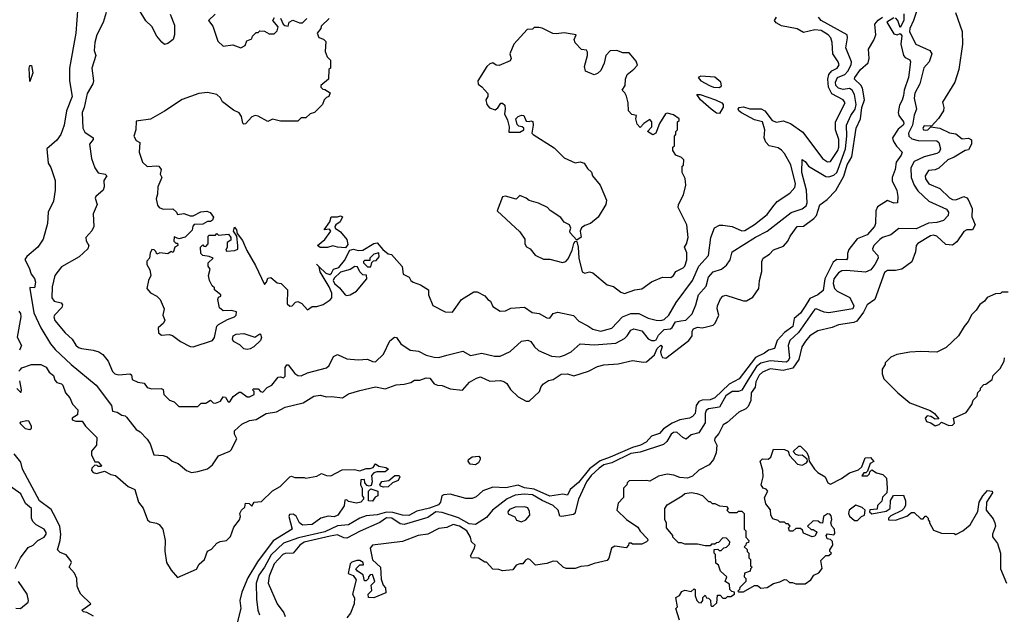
# Model space of a CAD drawing. Extents: x 2210602 to 2357277, y 510288 to 673808.
# Tile 307 of 464: x 2311041 to 2317251, y 599938 to 603690. Entities that reach past the tile are written whole.
import ezdxf

# ---------------------------------------------------------------- set-up
doc = ezdxf.new("R2010")
doc.units = 0

msp = doc.modelspace()

# ---------------------------------------------------------------- linework, layer by layer
at = {"layer": '0CON05XD'}
for points in [[(2316734.4, 603855.6), (2316678.9, 603685), (2316655.8, 603635), (2316653.3, 603613.3), (2316691.9, 603535), (2316781.5, 603495), (2316792.8, 603475), (2316776.5, 603423.5), (2316743.4, 603386.6), (2316718.7, 603285), (2316686.9, 603226.9), (2316682.3, 603195), (2316698, 603125), (2316683.1, 603086.9), (2316671.9, 603025), (2316646.8, 602975), (2316649.1, 602955), (2316668.2, 602938.2), (2316707.3, 602927.3), (2316825, 602926.5), (2316836.9, 602915), (2316847.9, 602875), (2316839.5, 602855), (2316825, 602846.1), (2316745, 602824.7), (2316683.3, 602795), (2316661.2, 602755), (2316663.2, 602695), (2316681.5, 602645), (2316705, 602609.5), (2316775.8, 602545), (2316886, 602495), (2316899.2, 602475), (2316896, 602455), (2316867.3, 602422.7), (2316825, 602410), (2316773.4, 602406.6), (2316695, 602370.4), (2316585, 602372.7), (2316535, 602332.2), (2316482, 602315), (2316465, 602302.2), (2316428.8, 602265), (2316418.8, 602245), (2316421.2, 602235), (2316452.9, 602202.9), (2316455.6, 602185.6), (2316435, 602144.4), (2316408.5, 602111.5), (2316375, 602097.5), (2316255, 602108.2), (2316226.2, 602105), (2316205, 602093.1), (2316175.9, 602055), (2316171.2, 602025), (2316178.9, 601995), (2316197.1, 601977.1), (2316276.3, 601936.3), (2316301.4, 601885), (2316295, 601866.2), (2316145, 601841.1), (2316114.7, 601844.7), (2316065, 601866.5), (2316055, 601864.4), (2315952.8, 601717.2), (2315897.9, 601665), (2315888.5, 601635), (2315895.3, 601555.3), (2315886.2, 601535), (2315875, 601530.3), (2315775, 601536.7), (2315715, 601522.9), (2315688.5, 601501.5), (2315633.7, 601415), (2315595, 601351.8), (2315575, 601344.7), (2315535, 601343.3), (2315495, 601316.7), (2315454.2, 601245.8), (2315385, 601233.8), (2315370, 601225), (2315363.3, 601205), (2315363.1, 601146.9), (2315325, 601082.9), (2315275, 601070), (2315245, 601044.3), (2315223.7, 601053.7), (2315185, 601088.1), (2315165, 601086.5), (2315150.5, 601075), (2315121.8, 601028.2), (2315100.5, 601009.5), (2314955, 600960.5), (2314895, 600953.4), (2314775, 600893.5), (2314725, 600880.7), (2314695, 600859.8), (2314645.8, 600815), (2314616.5, 600775), (2314565, 600665.8), (2314541.9, 600575), (2314532.7, 600567.3), (2314460, 600555), (2314448, 600558), (2314437.3, 600595), (2314405.8, 600625.8), (2314336.5, 600656.5), (2314275, 600693), (2314222.5, 600697.5), (2314165, 600691.1), (2314115, 600666.9), (2314023.6, 600596.4), (2313985, 600548.3), (2313915, 600504.8), (2313875, 600508.5), (2313807.6, 600547.6), (2313705, 600580.2), (2313665, 600585.2), (2313615, 600548.4), (2313465, 600505.3), (2313440, 600510), (2313386.9, 600545), (2313355, 600547.1), (2313312.6, 600517.4), (2313187.4, 600462.6), (2313105, 600418.5), (2313085, 600420), (2313045, 600440.6), (2312998.7, 600431.3)], [(2311406.4, 603773.6), (2311394.1, 603605), (2311355.6, 603385), (2311355.5, 603305), (2311371.1, 603205), (2311335.6, 603115), (2311320.6, 603025), (2311300, 602965), (2311275, 602929.2), (2311212, 602875), (2311221.2, 602785), (2311237.3, 602757.3), (2311264.2, 602675), (2311264.2, 602615), (2311253.3, 602545), (2311221.2, 602475), (2311216.2, 602405), (2311188.8, 602305), (2311155.7, 602254.3), (2311085, 602196.7), (2311073.9, 602176.1), (2311100, 602125), (2311112.5, 602085), (2311135, 602057.5), (2311141.2, 602035), (2311135, 601997.5), (2311105, 602000), (2311103.8, 601995), (2311129.9, 601839.9), (2311175, 601745.8), (2311235.5, 601645.5), (2311265, 601610), (2311365, 601514.2), (2311522.5, 601385), (2311619.2, 601255), (2311625, 601220), (2311655, 601213.8), (2311684.1, 601194.1), (2311705, 601191.2), (2311715, 601183.3), (2311774.3, 601104.3), (2311799.5, 601089.5), (2311845, 601042.5), (2311863.3, 601015), (2311887.5, 600945), (2311945, 600940.8), (2311971.7, 600931.7), (2312003.3, 600905), (2312040.3, 600890.3), (2312092.5, 600845), (2312123.9, 600833.9), (2312165, 600838.8), (2312225, 600856.7)], [(2311586.2, 603735), (2311567.3, 603672.7), (2311526.7, 603595), (2311513.9, 603546.1), (2311511.2, 603495), (2311520, 603465), (2311496.2, 603385), (2311505.9, 603304.1), (2311501.2, 603285), (2311465.4, 603225), (2311447.5, 603135), (2311434.6, 603105), (2311439.4, 603005), (2311450.9, 602980.9), (2311503.3, 602945), (2311503.3, 602935), (2311480, 602905), (2311494.4, 602815), (2311515.4, 602755.4), (2311535, 602723.3), (2311580, 602715), (2311590, 602705), (2311571.2, 602675), (2311573.8, 602635), (2311566.2, 602615), (2311520, 602575), (2311517.5, 602565), (2311530, 602525), (2311503.8, 602465), (2311507.5, 602385), (2311495, 602357.5), (2311457.5, 602315), (2311460, 602295), (2311476.7, 602265), (2311470, 602245), (2311415.4, 602194.6), (2311305, 602130), (2311262.9, 602075), (2311244.4, 602005), (2311244.3, 601935), (2311257.5, 601915), (2311302.6, 601902.6), (2311310.8, 601890.8), (2311305.5, 601875), (2311260, 601825), (2311256.5, 601815), (2311262.6, 601792.6), (2311328, 601715), (2311372, 601675), (2311395, 601636.2), (2311412.4, 601622.4), (2311430, 601615), (2311505, 601605.8), (2311540, 601595), (2311565, 601578.6), (2311598.1, 601535), (2311625, 601470), (2311640, 601455), (2311665, 601450), (2311736.2, 601456.2), (2311745, 601450), (2311750, 601420), (2311785, 601403.8), (2311825, 601396.7), (2311845, 601368.8), (2311875, 601361.2), (2311933, 601363), (2311945, 601357.5), (2311950, 601325), (2311961.7, 601311.7), (2311985, 601290), (2312015, 601280), (2312045, 601250), (2312165, 601250), (2312185, 601270), (2312215, 601270), (2312220, 601275), (2312245, 601290), (2312261.7, 601271.7), (2312275, 601270), (2312306.4, 601283.6), (2312325, 601310), (2312338.3, 601308.3), (2312355, 601280), (2312365, 601280), (2312387, 601313), (2312425, 601340), (2312435, 601340), (2312475, 601310), (2312489.3, 601310.7), (2312520, 601325), (2312520, 601345), (2312510, 601355), (2312515, 601360), (2312545, 601360), (2312560, 601345), (2312575, 601340), (2312600.7, 601369.3), (2312630, 601385), (2312670, 601435), (2312685, 601437.5), (2312705, 601430), (2312715, 601440), (2312714, 601495), (2312725, 601512.5), (2312735, 601512.5), (2312777, 601457), (2312795, 601446), (2312815, 601444), (2312855, 601462.5), (2312975.5, 601494.5), (2312992.2, 601507.8), (2313020, 601565), (2313045, 601578), (2313105, 601550.8), (2313175.8, 601544.2), (2313235, 601548.9), (2313265, 601533.1), (2313285, 601532), (2313335, 601580), (2313375, 601663.3), (2313405, 601687.5), (2313418, 601685), (2313444.5, 601644.5), (2313504.2, 601604.2), (2313555, 601599.2), (2313605, 601573.1), (2313655, 601560), (2313685, 601558.1), (2313735, 601574.2), (2313835, 601598.8), (2313885, 601570.8), (2313955, 601586.9), (2314035, 601566.7), (2314072.1, 601567.9), (2314135, 601597.5), (2314205, 601662), (2314245, 601667.5), (2314265, 601660), (2314288, 601625), (2314313.6, 601603.6), (2314395, 601567.8), (2314445, 601563.8), (2314477.1, 601572.9), (2314519.2, 601595), (2314575, 601645.8), (2314665, 601638.2), (2314800.8, 601649.2), (2314855, 601678.5), (2314873.1, 601695), (2314895, 601732), (2314915, 601739.4), (2314965, 601726.5), (2315005, 601677.1), (2315025, 601666.9), (2315045, 601666.7), (2315055, 601670.6), (2315070.3, 601699.7), (2315105, 601734.6), (2315145, 601740.2), (2315155, 601747), (2315176.3, 601783.7), (2315209.7, 601790.3), (2315242, 601795), (2315282.5, 601835), (2315305, 601890), (2315321.4, 601955), (2315370.3, 602009.7), (2315384.4, 602065), (2315415, 602098.9), (2315466.2, 602115), (2315498.7, 602141.3), (2315522, 602175), (2315534.3, 602225.7), (2315681.8, 602318.2), (2315755, 602356.7), (2315906.9, 602473.1), (2315975, 602496.4), (2316001.1, 602515), (2316007.5, 602535), (2316004, 602615), (2315974.7, 602725), (2315975, 602807.5), (2315995, 602796), (2316015.8, 602765), (2316125, 602700), (2316145, 602699.2), (2316175, 602709.1), (2316194.1, 602725.9), (2316203.8, 602746.2), (2316248.9, 602875), (2316257.9, 602955), (2316255.8, 603025), (2316283.2, 603085), (2316310.2, 603125), (2316315.6, 603155), (2316305, 603218.8), (2316290.9, 603245), (2316275, 603255.3), (2316235, 603250.5), (2316205, 603257.3), (2316187.8, 603275), (2316185.3, 603295), (2316198.9, 603325), (2316245, 603344.6), (2316264, 603365), (2316285.4, 603405), (2316287.8, 603425), (2316252, 603512), (2316262.5, 603575), (2316259.4, 603595), (2316096.2, 603685), (2316078, 603705)], [(2312991.7, 603698.3), (2312941.7, 603648.3), (2312940, 603635), (2312917.5, 603605), (2312927, 603577), (2312957, 603567), (2312971.7, 603551.7), (2312968.3, 603488.3), (2312980, 603455), (2313000, 603435), (2313000, 603385), (2312990, 603375), (2312987.5, 603315), (2312940, 603275), (2312940, 603265), (2312951.7, 603251.7), (2312965, 603250), (2312998.3, 603228.3), (2312990, 603205), (2312975, 603200), (2312960, 603185), (2312950, 603155), (2312900, 603105), (2312873, 603097), (2312845, 603070), (2312815, 603070), (2312795, 603050), (2312685, 603050), (2312635, 603062.5), (2312605, 603046.7), (2312545, 603081.2), (2312525, 603086), (2312505, 603076.7), (2312465, 603032.5), (2312455, 603030), (2312447.5, 603037.5), (2312439.5, 603079.5), (2312425, 603102.5), (2312389.3, 603119.3), (2312320.7, 603170.7), (2312306.4, 603196.4), (2312285, 603217.5), (2312225, 603230), (2312170, 603225), (2312065, 603186.7), (2311955, 603113.3), (2311865, 603062.5), (2311775, 603050), (2311774, 602995), (2311760, 602955), (2311775, 602927.5), (2311797.5, 602915), (2311794.3, 602855), (2311815, 602791.2), (2311845, 602764), (2311905, 602768.8), (2311917.5, 602765), (2311932.5, 602745), (2311927.5, 602715), (2311937.5, 602695), (2311912, 602635), (2311910.7, 602589.3), (2311901.2, 602558.8), (2311910.6, 602520.6), (2311920, 602505), (2311945, 602494), (2312007, 602497), (2312030, 602475), (2312035, 602460), (2312075, 602467.5), (2312115, 602453.3), (2312135, 602453.3), (2312182.7, 602477.3), (2312221.7, 602481.7), (2312243, 602473), (2312262.5, 602445), (2312257.5, 602425), (2312245, 602417.5), (2312225, 602417.5), (2312195, 602400), (2312141.7, 602398.3), (2312133, 602387), (2312128.3, 602361.7), (2312085, 602317.5), (2312045, 602307.5), (2312015, 602320), (2312013, 602293), (2312025, 602280), (2312035, 602280), (2312037.5, 602265), (2312020, 602255), (2312008.3, 602221.7), (2311995, 602227.5), (2311975, 602212.5), (2311925, 602220), (2311905, 602210), (2311898.3, 602228.3), (2311888.3, 602238.3), (2311875, 602240), (2311863, 602217), (2311860, 602185), (2311843, 602167), (2311842.5, 602145), (2311861.7, 602111.7), (2311867.5, 602075), (2311852.5, 602045), (2311843, 601993), (2311865, 601967.5), (2311905, 601946.7), (2311926.7, 601925), (2311952.5, 601865), (2311942.5, 601825), (2311956.4, 601793.6), (2311947.5, 601775), (2311913.8, 601745), (2311915.7, 601715), (2311935, 601698.9), (2311984.2, 601704.2), (2312005, 601698), (2312055, 601660), (2312115, 601628.8), (2312135, 601626.2), (2312256.7, 601665), (2312270, 601685), (2312283.9, 601756.1), (2312295, 601767.8), (2312351.8, 601798.2)], [(2311990.6, 603725), (2312016.9, 603655), (2312016.6, 603593.4), (2312008, 603565), (2311975, 603540.8), (2311955, 603534), (2311937.4, 603547.4), (2311905.6, 603585), (2311875, 603646), (2311836.2, 603683.8), (2311795, 603751.4)], [(2312351.8, 601798.2), (2312395.8, 601815), (2312405.6, 601825), (2312407.7, 601847.7), (2312375, 601856), (2312325, 601853.3), (2312301.7, 601871.7), (2312290, 601925), (2312295, 601940), (2312310, 601945), (2312310, 601955), (2312270, 601985), (2312268.3, 601998.3), (2312255, 602010), (2312237.5, 602045), (2312232.5, 602075), (2312242.5, 602115), (2312230, 602135), (2312230, 602155), (2312260, 602185), (2312236.4, 602196.4), (2312195, 602202.5), (2312182.5, 602215), (2312180, 602255), (2312195, 602270), (2312201.7, 602261.7), (2312215, 602260), (2312230, 602275), (2312230, 602325), (2312235, 602330), (2312275, 602330), (2312285, 602340), (2312295, 602330), (2312357, 602337), (2312372.5, 602315), (2312371.7, 602298.3), (2312350, 602285), (2312350, 602255), (2312340, 602235), (2312345, 602230), (2312397, 602233), (2312417, 602243), (2312417.5, 602265), (2312410, 602325), (2312390, 602355), (2312395, 602380), (2312407.5, 602365), (2312411.7, 602341.7), (2312445, 602297.5), (2312472.9, 602232.9), (2312528.3, 602138.3), (2312585, 602020), (2312597, 602033), (2312605, 602060), (2312625, 602062.5), (2312665, 602030), (2312690, 602025), (2312730, 601985), (2312728.3, 601898.3), (2312745, 601882.5), (2312760, 601885), (2312781.2, 601908.8), (2312795, 601912.5), (2312819.3, 601899.3), (2312855, 601860), (2312885, 601880), (2312915, 601880), (2312955, 601892.5), (2312998.3, 601921.7), (2313010, 601935), (2313010, 601965), (2312993.3, 602005), (2312948.8, 602078.8), (2312935, 602100), (2312930.5, 602130.5), (2312911.7, 602148.3), (2312930.5, 602130.5), (2312971.7, 602091.7), (2312997, 602083), (2313008.3, 602091.7), (2313020, 602115), (2313053, 602127), (2313088.8, 602171.2), (2313123.3, 602236.7), (2313145, 602241.2), (2313175, 602233.3), (2313205, 602236.7), (2313275, 602277.5), (2313295, 602282.5), (2313330, 602240), (2313365, 602212.5), (2313385, 602207.5), (2313453, 602133), (2313460, 602085), (2313496.4, 602066.4), (2313507.5, 602045), (2313522.5, 602035), (2313567.7, 602017.7), (2313620, 601985), (2313620, 601955), (2313647, 601887), (2313725, 601847.5), (2313770, 601845), (2313827.5, 601925), (2313905, 601973.3), (2313925, 601973.8), (2313975, 601947.5), (2313993.6, 601923.6), (2314010, 601915), (2314025, 601880), (2314070.7, 601850.7), (2314105, 601853.8), (2314139.3, 601870.7), (2314225, 601876.2), (2314272.3, 601842.3), (2314317, 601837), (2314365, 601808.8), (2314385, 601807.5), (2314404.5, 601835.5), (2314435, 601844.6), (2314533.9, 601823.9), (2314567.3, 601787.3), (2314625, 601759.2), (2314655, 601737.5), (2314705, 601725.8), (2314775, 601744.3), (2314842.5, 601815), (2314895, 601836.2), (2314945, 601835.4), (2315005, 601807.5), (2315055, 601793.3), (2315085, 601791.9), (2315105, 601798), (2315134.3, 601825.7), (2315180.6, 601905), (2315284.6, 602045), (2315325, 602135.6), (2315385, 602201.2), (2315400.6, 602315), (2315423.7, 602376.3), (2315455, 602393.1), (2315475, 602394.4), (2315535, 602385.6), (2315595, 602357.5), (2315615, 602360), (2315675, 602397.1), (2315755, 602461.4), (2315790.4, 602509.6), (2315818.1, 602541.9), (2315897.5, 602595), (2315928.8, 602631.2), (2315933.9, 602655), (2315905.3, 602775.3), (2315865.3, 602845.3), (2315845, 602866.9), (2315825, 602882.5), (2315767.5, 602895), (2315747.5, 602917.5), (2315737.1, 602945), (2315740.8, 602995), (2315725.7, 603045.7), (2315675, 603057.9), (2315592.7, 603102.7), (2315575.5, 603115.5), (2315571.4, 603125), (2315577.5, 603135), (2315605, 603140.7), (2315645, 603127.9), (2315717.8, 603127.8), (2315740.8, 603115), (2315787.5, 603055), (2315815, 603044.4), (2315855, 603052.9), (2315902.5, 603035), (2315979.7, 602979.7), (2316104.4, 602815), (2316135, 602794.2), (2316155, 602796), (2316201.3, 602865), (2316208.1, 602885), (2316208.1, 602935), (2316186.2, 602995), (2316186, 603045), (2316247.8, 603165), (2316235, 603184.4), (2316163.2, 603223.2), (2316141.1, 603265), (2316137.6, 603315), (2316144.1, 603345), (2316162.3, 603367.7), (2316196.7, 603385), (2316208.8, 603405), (2316202.9, 603425), (2316169.2, 603475), (2316165.6, 603545.6), (2316157.5, 603575), (2316139.2, 603595), (2316095, 603622.1), (2316055, 603625.4), (2315985, 603608.6), (2315945, 603633.1), (2315845, 603651.9), (2315810.9, 603670.9), (2315800.8, 603685), (2315814.2, 603705)], [(2312225, 600856.7), (2312257.7, 600882.3), (2312295, 600937.5), (2312365, 600966.7), (2312375, 600976.7), (2312410, 601045), (2312396.2, 601075), (2312396.2, 601095), (2312441.2, 601138.8), (2312489.5, 601160.5), (2312531.7, 601168.3), (2312594.2, 601205.8), (2312660, 601215), (2312715, 601246.2), (2312827.7, 601272.3), (2312895.9, 601314.1), (2312935, 601322), (2312975, 601310), (2313007.9, 601312.1), (2313076.1, 601303.9), (2313115, 601330), (2313185, 601350), (2313285, 601373.8), (2313345, 601360), (2313415, 601386.2), (2313465, 601390), (2313508, 601402), (2313530, 601415), (2313565, 601416.7), (2313605, 601431.2), (2313627.3, 601427.3), (2313655, 601393.3), (2313675, 601383.8), (2313705, 601382.5), (2313755, 601360), (2313833.6, 601353.6), (2313877, 601403), (2313920.9, 601429.1), (2313947.7, 601437.7), (2314005, 601410), (2314073.6, 601413.6), (2314095, 601406.7), (2314112.5, 601395), (2314136.1, 601356.1), (2314185, 601311.2), (2314234.2, 601284.2), (2314255, 601284), (2314320, 601345), (2314330, 601375), (2314345, 601393.3), (2314375, 601413.3), (2314405, 601420), (2314455.9, 601454.1), (2314496.1, 601456.1), (2314535, 601444), (2314627.3, 601472.7), (2314685, 601502.5), (2314725, 601512.5), (2314815, 601519.2), (2314905, 601540), (2314975, 601528.8), (2314995, 601532), (2315045, 601574.5), (2315061.8, 601615), (2315085, 601636.2), (2315092.3, 601625), (2315083.3, 601595), (2315086.3, 601576.3), (2315095, 601559.2), (2315115, 601554.3), (2315261.4, 601665), (2315282.2, 601695), (2315282.3, 601725), (2315290.7, 601739.3), (2315315, 601749.7), (2315345, 601746.2), (2315371.9, 601751.9), (2315415, 601763.1), (2315426.9, 601775), (2315450, 601825), (2315438.8, 601865), (2315441.2, 601885), (2315460.3, 601929.7), (2315475, 601946.7), (2315495, 601951.2), (2315605, 601915.5), (2315625, 601916.7), (2315665, 601940), (2315703.1, 601995), (2315707.5, 602045), (2315721.7, 602101.7), (2315721.2, 602165), (2315730, 602185), (2315768.8, 602211.2), (2315795, 602238.8), (2315858.1, 602261.9), (2315885, 602293.3), (2315899.2, 602325), (2315943.9, 602386.1), (2315985, 602387.5), (2316049.2, 602435), (2316065.5, 602454.5), (2316087.5, 602522.5), (2316133.9, 602556.1), (2316187.6, 602612.4), (2316237.7, 602702.3), (2316259.3, 602775), (2316288.2, 602825), (2316316.9, 603005), (2316344.6, 603065.4), (2316352.6, 603135), (2316368.8, 603185), (2316357.3, 603257.3), (2316346.1, 603276.1), (2316306, 603315), (2316307.1, 603325), (2316343.3, 603375), (2316392.7, 603417.3), (2316399.4, 603445), (2316394.3, 603505), (2316428.8, 603561.2), (2316441.1, 603595), (2316435, 603662.5), (2316455, 603686.2), (2316483.3, 603706.7)], [(2312272.5, 603725), (2312232.5, 603685), (2312258.8, 603648.8), (2312290, 603555), (2312323.6, 603523.6), (2312385, 603531.2), (2312435, 603513.3), (2312463, 603527), (2312473.6, 603556.4), (2312505, 603570), (2312510, 603585), (2312531.7, 603608.3), (2312545, 603610), (2312555, 603620), (2312585, 603617.5), (2312615, 603600), (2312645, 603600), (2312665, 603620), (2312670, 603645), (2312637.5, 603685), (2312647, 603703)], [(2316555, 603702.5), (2316510, 603675), (2316555, 603600), (2316575, 603593.8), (2316595, 603602.5), (2316605, 603587.5), (2316598, 603535), (2316616, 603465), (2316625, 603451.2), (2316655.7, 603435.7), (2316658.8, 603425), (2316645.7, 603325), (2316619.6, 603245), (2316615, 603212.5), (2316607.3, 603182.7), (2316589.7, 603150.3), (2316581.9, 603105), (2316585.8, 603085), (2316615, 603046), (2316616.5, 603035), (2316612.9, 603025), (2316580.9, 602999.1), (2316545.8, 602945), (2316550, 602925), (2316571.7, 602891.7), (2316607.5, 602855), (2316601.2, 602835), (2316568.3, 602791.7), (2316562.9, 602745), (2316542.5, 602695), (2316544.2, 602674.2), (2316573, 602613), (2316580, 602575), (2316577.5, 602535), (2316555, 602532.5), (2316515, 602550), (2316451.2, 602508.8), (2316440.5, 602485), (2316438.9, 602405), (2316431.1, 602385), (2316386.3, 602333.6), (2316322.8, 602307.3), (2316270.1, 602239.9), (2316261.8, 602215), (2316262.5, 602185), (2316255.8, 602174.2), (2316195, 602176.9), (2316170.5, 602159.5), (2316118, 602055), (2316107.7, 601982.3), (2316073.8, 601955), (2316025, 601930), (2315995, 601881.9), (2315965, 601838.2), (2315925.6, 601805), (2315916.2, 601755), (2315864.3, 601715.7), (2315818.9, 601665), (2315802, 601615), (2315763.8, 601605), (2315738.6, 601585), (2315681.3, 601558.7), (2315579.2, 601425), (2315515, 601391.1), (2315425.6, 601305), (2315395, 601291.8), (2315345, 601290.5), (2315325, 601281.8), (2315306.8, 601255), (2315300.8, 601205), (2315285, 601187.3), (2315265, 601176.2), (2315205, 601166), (2315156.5, 601143.5), (2315102.1, 601107.9), (2315075, 601078.9), (2315025, 601062.9), (2314991.2, 601025), (2314956.5, 601005), (2314905, 600991.7), (2314765, 600929), (2314702.2, 600907.8), (2314633.7, 600856.3), (2314565, 600770.4), (2314512.5, 600725), (2314495, 600690), (2314465.6, 600695.6), (2314385, 600682.8), (2314285, 600728.1), (2314225, 600735.7), (2314185, 600753.8), (2314106.3, 600736.3), (2314025, 600740), (2313961.7, 600718.3), (2313920.5, 600679.5), (2313895, 600670), (2313855, 600670), (2313755, 600697.5), (2313715, 600693.3), (2313703.8, 600685), (2313695.8, 600645), (2313681.1, 600628.9), (2313625, 600607.1), (2313545, 600590.2), (2313495, 600561.6), (2313455, 600563.4), (2313395, 600580.4), (2313355, 600583.9), (2313295, 600566.5), (2313225, 600559.4), (2313185.5, 600544.5), (2313115, 600503.5), (2313045, 600496.5), (2312965, 600459.7), (2312799.5, 600420.5), (2312705, 600387.2), (2312625.9, 600314.1), (2312585.3, 600235), (2312549.1, 600185), (2312532.7, 600135), (2312533.2, 600035), (2312542.5, 599965), (2312552.9, 599935)], [(2312685, 603700), (2312701.7, 603661.7), (2312713, 603653), (2312735, 603650), (2312740, 603675), (2312763, 603687), (2312805, 603670), (2312825, 603670), (2312851.7, 603698.3)], [(2316616.1, 603726.1), (2316618, 603685), (2316595, 603640), (2316580, 603685), (2316565, 603702.5)], [(2316943.8, 603735), (2316985.7, 603615), (2316986.9, 603535), (2316963.3, 603375), (2316938.5, 603295), (2316861.2, 603168.8), (2316870, 603135), (2316866.9, 603115), (2316835, 603065.7), (2316791.7, 603018.3), (2316745, 603020), (2316736, 603005), (2316741.2, 602995), (2316755, 602992.2), (2316768.8, 602995), (2316787, 603013), (2316845, 603005.5), (2316905, 602976.4), (2316945, 602968.9), (2316985, 602939.2), (2317025, 602942.5), (2317042.9, 602932.9), (2317044.4, 602905), (2317025, 602869.2), (2317005, 602864.2), (2316935, 602822.2), (2316894.6, 602805.4), (2316837.1, 602752.9), (2316815, 602743.3), (2316771.8, 602738.2), (2316752, 602705), (2316754.2, 602685), (2316775.8, 602655), (2316845, 602625.6), (2316905, 602565.5), (2316925, 602555.5)], [(2314855, 601963.3), (2314920, 601985), (2314965, 601992.5), (2315025, 602036.7), (2315095, 602065.8), (2315146.6, 602063.4), (2315163.3, 602075), (2315179.5, 602100.5), (2315225, 602123.8), (2315235.7, 602135), (2315249.2, 602175), (2315248.3, 602218.3), (2315233.3, 602255), (2315246.7, 602275), (2315256.2, 602315), (2315248, 602395), (2315193.3, 602505), (2315196.7, 602525), (2315227.5, 602585), (2315242.5, 602645), (2315237, 602687), (2315220, 602725), (2315220, 602765), (2315227, 602773), (2315230, 602805), (2315215, 602820), (2315180, 602835), (2315160, 602865), (2315160, 602885), (2315170, 602895), (2315170, 602955), (2315180, 602965), (2315180, 602985), (2315190, 602995), (2315190, 603045), (2315200, 603055), (2315200, 603065), (2315165, 603088.8), (2315125, 603100), (2315114.2, 603095.8), (2315076.7, 603035), (2315052.5, 602975), (2315035, 602962.5), (2315000, 602985), (2315027.5, 603015), (2315027.5, 603045), (2315015, 603060), (2314977.5, 603035), (2314955, 603010), (2314935, 603030), (2314927.5, 603065), (2314930, 603085), (2314901.7, 603091.7), (2314880, 603115), (2314877.5, 603165), (2314867, 603207), (2314858.3, 603228.3), (2314840, 603245), (2314860, 603275), (2314862.5, 603315), (2314872.5, 603345), (2314915, 603377.5), (2314937, 603403), (2314928.3, 603428.3), (2314897, 603467), (2314885, 603480), (2314845, 603481.2), (2314806.1, 603496.1), (2314765, 603492.5), (2314737.5, 603465), (2314726.2, 603415), (2314705, 603370), (2314685, 603350), (2314665, 603342.5), (2314610, 603365), (2314602.5, 603395), (2314622.5, 603465), (2314622.5, 603485), (2314615, 603497.5), (2314585, 603502.5), (2314543.9, 603543.9), (2314537.5, 603565), (2314550, 603595), (2314475, 603606.2), (2314425, 603600), (2314403.6, 603603.6), (2314335, 603637.5), (2314315, 603640), (2314285, 603640), (2314275, 603630), (2314241.7, 603628.3), (2314157.5, 603535), (2314132.5, 603475), (2314140, 603445), (2314135, 603430), (2314065, 603400), (2314045, 603402.5), (2314025, 603417.5), (2314005, 603411.2), (2313986.7, 603395), (2313930, 603305), (2313933.3, 603283.3), (2313956.4, 603266.4), (2313992.5, 603225), (2313992.5, 603205), (2313980, 603185), (2313986.7, 603155), (2314004.1, 603134.1), (2314039.3, 603120.7), (2314056.2, 603133.8), (2314075, 603162.5), (2314085, 603163.3), (2314100.7, 603150.7), (2314103.6, 603126.4), (2314097.5, 603095), (2314117, 603057), (2314127.5, 603015), (2314125, 602980), (2314195, 602980), (2314220, 602995), (2314220, 603005), (2314210, 603015), (2314188.3, 603018.3), (2314178.3, 603028.3), (2314170, 603065), (2314185, 603080), (2314205, 603087.5), (2314220, 603085), (2314235, 603050), (2314255, 603047.5), (2314265, 603052.5), (2314277, 603047), (2314280, 603025), (2314270, 602975), (2314280, 602965), (2314412.3, 602882.3), (2314475, 602817.5), (2314545, 602787.5), (2314575, 602792.5), (2314600, 602785), (2314621.7, 602751.7), (2314647, 602727), (2314652.5, 602705), (2314702.5, 602645), (2314741.7, 602551.7), (2314737.5, 602525), (2314690, 602445), (2314640, 602405), (2314605, 602392.5), (2314585, 602377.5), (2314576.7, 602355), (2314581.7, 602318.3), (2314555, 602300), (2314512.5, 602345), (2314510, 602355), (2314517.5, 602375), (2314507.5, 602395), (2314475, 602412.5), (2314453, 602443), (2314387, 602487), (2314370, 602505), (2314312.5, 602532.5), (2314255, 602548.8), (2314235, 602563.8), (2314195, 602580), (2314173, 602557), (2314105, 602576.7), (2314086.7, 602573.3), (2314052.5, 602485), (2314195, 602352.5), (2314226.7, 602305), (2314227.5, 602275), (2314237, 602257), (2314260, 602245), (2314292.5, 602205), (2314345, 602180), (2314385, 602178.8), (2314465, 602158.8), (2314485.7, 602164.3), (2314499.1, 602180.9), (2314524.4, 602235.6), (2314535, 602277.5), (2314545, 602292.5), (2314555, 602290), (2314564, 602255), (2314567.1, 602185), (2314588.3, 602098.3), (2314605, 602091.2), (2314635, 602100), (2314655, 602092.5), (2314745, 602016.7), (2314785, 602006.7), (2314831.7, 601971.7), (2314855, 601963.3)], [(2311105, 603300), (2311100, 603385), (2311105, 603400), (2311115, 603400), (2311123.3, 603355), (2311105, 603300)], [(2315455, 603261.9), (2315466.4, 603273.6), (2315462.9, 603295), (2315425, 603327.5), (2315336, 603334), (2315320, 603325), (2315336, 603305), (2315391.4, 603275), (2315416.7, 603265), (2315455, 603261.9)], [(2315455, 603097.1), (2315435, 603100.5), (2315401.5, 603125), (2315334.5, 603185), (2315312, 603218), (2315332.9, 603217.1), (2315428.8, 603185), (2315468.6, 603165), (2315477.5, 603155), (2315477.6, 603137.6), (2315455, 603097.1)], [(2316925, 602555.5), (2316945, 602552.5), (2316995, 602573.5), (2317015, 602565.5), (2317023.5, 602555), (2317048.7, 602498.7), (2317046.7, 602446.7), (2317066.2, 602395), (2317050, 602365), (2317015, 602363.3), (2316995, 602353.8), (2316951.9, 602288.1), (2316925, 602267.3), (2316881.6, 602271.6), (2316825, 602324.5), (2316805, 602330.9), (2316784.6, 602325.4), (2316705, 602278), (2316694, 602265), (2316690, 602225), (2316667.7, 602162.3), (2316605, 602115.8), (2316565, 602108.1), (2316515, 602108.6), (2316495, 602096), (2316434.4, 601925.6), (2316385, 601890), (2316362.9, 601845), (2316321.2, 601788.8), (2316301.2, 601778.8), (2316205, 601765.6), (2316165, 601748.6), (2316075, 601727.5), (2316025, 601696), (2315997.3, 601662.7), (2315974.4, 601625), (2315954.3, 601545.7), (2315917.8, 601492.2), (2315856.9, 601476.9), (2315775, 601486.7), (2315725, 601466.5), (2315705, 601446.9), (2315684.4, 601405), (2315679.5, 601370.5), (2315655, 601336.7), (2315652, 601288), (2315635, 601250), (2315620, 601235), (2315575.7, 601214.3), (2315502.3, 601147.7), (2315477, 601133), (2315450.7, 601079.3), (2315425, 601050), (2315423.3, 601035), (2315436.7, 601005), (2315433, 600957), (2315417.5, 600915), (2315389.3, 600880.7), (2315325, 600847.5), (2315285, 600810), (2315251.7, 600798.3), (2315205, 600802.5), (2315167, 600817), (2315125, 600822.5), (2315070.5, 600809.5), (2315015, 600777.5), (2314995, 600782.5), (2314885, 600780), (2314871.7, 600768.3), (2314870, 600755), (2314850, 600735), (2314850, 600675), (2314815, 600640), (2314807.5, 600595), (2314867, 600537), (2314939.3, 600489.3), (2314953.6, 600463.6), (2315000, 600415), (2315002.5, 600405), (2314993.6, 600396.4), (2314965, 600380), (2314905, 600380), (2314897, 600387), (2314882.5, 600387.5), (2314880, 600375), (2314865, 600357.5), (2314795, 600367.5), (2314772.5, 600355), (2314757, 600293), (2314745, 600277.5), (2314665, 600260), (2314625, 600243.3), (2314580.7, 600239.3), (2314545, 600227.5), (2314487, 600227), (2314467.5, 600235), (2314430.7, 600270.7), (2314405, 600273.8), (2314365, 600260), (2314295, 600247.5), (2314257.5, 600285), (2314245, 600287.5), (2314230.7, 600279.3), (2314215, 600257.5), (2314195, 600257.5), (2314171.7, 600248.3), (2314151.7, 600218.3), (2314085, 600213.3), (2314061.7, 600221.7), (2314023.9, 600223.9), (2313985, 600267.5), (2313975, 600267.5), (2313935, 600292.5), (2313890, 600295), (2313883, 600307), (2313910, 600355), (2313912.5, 600375), (2313890, 600395), (2313883.3, 600425), (2313860, 600465), (2313814, 600495), (2313775.6, 600504.4), (2313735, 600486.2), (2313685, 600479.4), (2313615.5, 600444.5), (2313553.7, 600436.3), (2313455, 600398.1), (2313265, 600374.2), (2313251.9, 600355), (2313265, 600281.2), (2313316.7, 600235), (2313320.7, 600160.7), (2313333, 600123), (2313347.5, 600105), (2313350, 600075), (2313275, 600043.3), (2313240, 600045), (2313237.5, 600065), (2313261.7, 600088.3), (2313258.3, 600121.7), (2313280, 600145), (2313265, 600190), (2313251.7, 600188.3), (2313240, 600175), (2313240, 600165), (2313225, 600150), (2313215, 600150), (2313207.5, 600187.5), (2313170.7, 600210.7), (2313160, 600225), (2313185, 600250), (2313210, 600250), (2313207.5, 600265), (2313185, 600277.5), (2313167, 600277), (2313135, 600266.7), (2313125, 600257.5), (2313112.5, 600195), (2313143, 600183), (2313162.5, 600155), (2313140, 600065), (2313151.7, 600041.7), (2313150, 600005), (2313127.5, 599945), (2313103, 599917)], [(2313095, 602250), (2313045, 602253.8), (2313015, 602263.3), (2312983, 602253), (2312935, 602252.5), (2312920, 602265), (2312965, 602302.5), (2313002.5, 602355), (2312995, 602367.5), (2312960, 602365), (2312996.2, 602413.8), (2313005, 602446.7), (2313045, 602446.2), (2313065, 602452.5), (2313076.7, 602446.7), (2313062.5, 602415), (2313033.6, 602396.4), (2313027.5, 602385), (2313030, 602375), (2313065, 602351.2), (2313105, 602302.5), (2313109.3, 602270.7), (2313095, 602250)], [(2313255, 602130), (2313261.7, 602158.3), (2313271.7, 602168.3), (2313288.3, 602171.7), (2313307, 602193), (2313305, 602220), (2313275, 602210), (2313250, 602185), (2313248.3, 602171.7), (2313215, 602170), (2313210, 602165), (2313210, 602155), (2313235, 602130), (2313255, 602130)], [(2313105, 601950), (2313125, 601954.2), (2313165, 601976.2), (2313230, 602055), (2313228.3, 602078.3), (2313205, 602080), (2313185, 602100), (2313171.7, 602131.7), (2313155, 602132.5), (2313125, 602113.3), (2313063, 602097), (2313025, 602060), (2313017.5, 602045), (2313026.7, 602025), (2313058.3, 601998.3), (2313094.4, 601954.4), (2313105, 601950)], [(2317275, 601970), (2317235, 601970), (2317227, 601963), (2317195, 601960), (2317143.3, 601936.7), (2317126.4, 601913.6), (2317097, 601893), (2317073, 601857), (2317045, 601830), (2317022.5, 601785), (2316997.5, 601755), (2316962.5, 601695), (2316885, 601622.5), (2316825, 601592.5), (2316725, 601596.7), (2316655, 601592.5), (2316573, 601577), (2316535, 601560), (2316500, 601525), (2316500, 601515), (2316480, 601485), (2316480, 601455), (2316490, 601425), (2316580, 601335), (2316655, 601272.5), (2316783.6, 601223.6), (2316810, 601205), (2316838.3, 601171.7), (2316815, 601170), (2316787, 601187), (2316765, 601190), (2316752.5, 601175), (2316760, 601155), (2316787, 601147), (2316815, 601127.5)], [(2311035, 601850), (2311045, 601836.7), (2311048.1, 601815), (2311023.9, 601686.1), (2311052, 601635), (2311040, 601605)], [(2312475, 601610), (2312455, 601614), (2312428.7, 601638.7), (2312389.5, 601659.5), (2312382.5, 601675), (2312388, 601695), (2312405, 601706.9), (2312455, 601710), (2312523, 601687), (2312555, 601707.5), (2312560, 601705), (2312566.7, 601685), (2312560, 601665), (2312516.7, 601625), (2312495, 601614.2), (2312475, 601610)], [(2316815, 601127.5), (2316840, 601135), (2316855, 601150), (2316900.7, 601130.7), (2316925, 601132.5), (2316937.5, 601145), (2316930, 601175), (2317009.3, 601210.7), (2317047, 601263), (2317055, 601290), (2317080, 601315), (2317083, 601337), (2317100, 601355), (2317100, 601365), (2317121.7, 601388.3), (2317135, 601390), (2317175, 601420), (2317180, 601445), (2317225, 601490), (2317250, 601535), (2317253, 601557)], [(2311035, 601472.5), (2311046.1, 601483.9), (2311055, 601493.3), (2311115, 601514), (2311175, 601514), (2311206.8, 601496.8), (2311225.8, 601465.8), (2311253.3, 601445), (2311262, 601415), (2311275, 601401.2), (2311305, 601392.5), (2311313.6, 601383.6), (2311330, 601335), (2311356.2, 601305), (2311373.8, 601265), (2311408, 601228), (2311405, 601197.5), (2311372.5, 601175), (2311372.5, 601165), (2311395, 601156.7), (2311435, 601156.2), (2311456.1, 601126.1), (2311526.7, 601055), (2311525.8, 601005), (2311493, 600967), (2311493.8, 600945), (2311515, 600900), (2311535, 600900), (2311557.5, 600875), (2311555, 600870), (2311535, 600870), (2311528.3, 600878.3), (2311515, 600880), (2311495, 600860), (2311492.5, 600845), (2311505, 600833.3), (2311525, 600827.5), (2311575, 600842.5), (2311615, 600820), (2311645, 600813.3), (2311725.8, 600745.8), (2311766.7, 600725), (2311790, 600645), (2311818.6, 600608.6), (2311846.7, 600535), (2311862.3, 600522.3), (2311904.1, 600514.1), (2311920, 600505), (2311943.8, 600475), (2311957.5, 600405), (2311956.1, 600336.1), (2311966.2, 600265), (2311996, 600216)], [(2311023.6, 601363.6), (2311045, 601340), (2311050, 601340), (2311052.5, 601355), (2311040.5, 601410.5)], [(2311105, 601104), (2311115, 601112.5), (2311116, 601125), (2311097.3, 601157.3), (2311085, 601160), (2311045, 601150), (2311042.5, 601145), (2311075, 601111.2), (2311105, 601104)], [(2315985, 600450), (2315978.3, 600468.3), (2315965, 600480), (2315935, 600480), (2315917, 600463), (2315895, 600462.5), (2315890, 600485), (2315900, 600495), (2315888.3, 600508.3), (2315875, 600510), (2315865, 600520), (2315835, 600520), (2315825, 600530), (2315790.7, 600540.7), (2315777.5, 600565), (2315777, 600597), (2315747.5, 600635), (2315737.5, 600675), (2315760, 600715), (2315748.3, 600728.3), (2315730, 600735), (2315717.5, 600755), (2315730, 600805), (2315727.5, 600845), (2315710, 600905), (2315725, 600920), (2315761.7, 600918.3), (2315779.3, 600930.7), (2315795, 600980), (2315865, 600977.5), (2315888.3, 600968.3), (2315895, 600940), (2315946.1, 600886.1), (2315975, 600880), (2316003.3, 600895), (2316010, 600905), (2316008.3, 600918.3), (2315975, 600942.5), (2315955, 600940), (2315935, 600947.5), (2315920, 600965), (2315955, 601000), (2315965, 601000), (2316005, 600960), (2316016.7, 600935), (2316020, 600905), (2316053.9, 600853.9), (2316075, 600832.5), (2316120, 600805), (2316137, 600767), (2316155, 600760), (2316225, 600796.2), (2316275, 600831.2), (2316330.5, 600849.5), (2316351.7, 600868.3), (2316373.3, 600926.7), (2316407, 600927), (2316427, 600903), (2316405, 600890), (2316388.3, 600841.7), (2316378.3, 600831.7), (2316365, 600830), (2316351.7, 600811.7), (2316388.3, 600811.7), (2316400, 600825), (2316401.7, 600838.3), (2316415, 600850), (2316445, 600830), (2316485, 600820), (2316507, 600797), (2316512.5, 600735), (2316510, 600705), (2316483, 600677), (2316478.3, 600651.7), (2316450, 600625), (2316448.3, 600601.7), (2316401.7, 600598.3), (2316400, 600585), (2316415, 600572.5), (2316505, 600590), (2316530, 600605), (2316533, 600657), (2316551.7, 600688.3), (2316615, 600690), (2316627.5, 600655), (2316627.5, 600625), (2316616.7, 600605), (2316605, 600593.8), (2316535, 600560), (2316520, 600545), (2316520, 600535), (2316565, 600533.3), (2316635, 600556.7), (2316665, 600580), (2316681.7, 600581.7), (2316725, 600540), (2316738.3, 600541.7), (2316751.7, 600558.3), (2316758.3, 600558.3), (2316770, 600545), (2316770, 600535), (2316780, 600525), (2316780, 600515), (2316805, 600470), (2316855, 600450), (2316935, 600447.5), (2316945, 600442.5), (2316990, 600465), (2317036.4, 600503.6), (2317083.3, 600586.7), (2317091.4, 600645), (2317114.6, 600685.4), (2317145, 600718.6), (2317173.3, 600715), (2317176.2, 600705), (2317139.2, 600645), (2317136, 600595), (2317180.5, 600540.5), (2317191.2, 600515), (2317196.2, 600495), (2317176.7, 600445), (2317177, 600427), (2317207.5, 600385), (2317227.5, 600325), (2317226.7, 600225), (2317265.7, 600135.7)], [(2311506.1, 599926.1), (2311465, 599950), (2311442.5, 599955), (2311432.5, 599965), (2311490, 600005), (2311426.7, 600065), (2311416.2, 600085), (2311404, 600115), (2311400, 600165), (2311387.1, 600197.1), (2311352.5, 600235), (2311367.5, 600265), (2311362.5, 600275), (2311334, 600314), (2311295, 600328.6), (2311278.1, 600345), (2311295.5, 600405), (2311299.6, 600445), (2311293.3, 600493.3), (2311269.5, 600545), (2311239.5, 600599.5), (2311165.4, 600655.4), (2311059.2, 600855), (2311047.7, 600897.7), (2311005, 600950)], [(2313915, 600880.5), (2313882, 600885), (2313870, 600905), (2313872, 600915), (2313895, 600931.9), (2313936.6, 600936.6), (2313946, 600925), (2313945.8, 600915), (2313934.2, 600895), (2313915, 600880.5)], [(2311996, 600216), (2312035, 600170), (2312156.7, 600223.3), (2312172.5, 600255), (2312206.1, 600283.9), (2312225, 600336.7), (2312249.5, 600350.5), (2312285, 600387.5), (2312305, 600397.5), (2312345, 600403.3), (2312370.7, 600429.3), (2312391.7, 600488.3), (2312426.7, 600535), (2312432.5, 600555), (2312430, 600575), (2312440, 600595), (2312460, 600615), (2312465, 600640), (2312487, 600637), (2312505, 600620), (2312520, 600645), (2312565, 600651.2), (2312635, 600718), (2312684.2, 600745.8), (2312745, 600806.7), (2312755, 600810), (2312775, 600802.5), (2312835, 600802.5), (2312845, 600797.5), (2312915, 600810), (2312945, 600826.7), (2312975, 600813.3), (2313003, 600813), (2313075, 600850), (2313153, 600853), (2313185, 600843.8), (2313225, 600857.5), (2313251.7, 600858.3), (2313270, 600865), (2313285, 600887.5), (2313305, 600872.5), (2313350, 600865), (2313367.5, 600855), (2313345, 600836.7), (2313293, 600837), (2313275, 600830), (2313260, 600815), (2313263.8, 600775), (2313258.3, 600751.7), (2313245, 600747.5), (2313231.7, 600751.7), (2313218.3, 600768.3), (2313215, 600790), (2313193.3, 600786.7), (2313190, 600755), (2313200, 600735), (2313200, 600685), (2313210, 600675), (2313210, 600665), (2313193, 600647), (2313165, 600640), (2313115, 600650), (2313105, 600660), (2313091.7, 600658.3), (2313087, 600623), (2313047.5, 600565), (2313025, 600553.3), (2312987, 600557), (2312940, 600545), (2312885, 600504.4), (2312825, 600500), (2312806.4, 600516.4), (2312785, 600556.7), (2312765, 600570), (2312741.7, 600568.3), (2312737.5, 600555), (2312760, 600475), (2312638.8, 600401.2), (2312539.8, 600270.2), (2312480.5, 600169.5), (2312441.1, 600078.9), (2312429.4, 600025), (2312435.6, 599975), (2312379.5, 599750.5)], [(2311013, 600227), (2311046, 600295), (2311095, 600360), (2311125, 600373.8), (2311155, 600404), (2311195.5, 600424.5), (2311207.5, 600445), (2311207.5, 600455), (2311194, 600475), (2311143.5, 600503.5), (2311123.1, 600525), (2311114.3, 600545), (2311115.6, 600605), (2311078.1, 600638.1), (2311048, 600698), (2310895, 600806.7)], [(2313335, 600740), (2313317, 600747), (2313312.5, 600755), (2313324.1, 600775.9), (2313368, 600782), (2313406.1, 600813.9), (2313433.3, 600813.3), (2313437.5, 600805), (2313427.1, 600782.9), (2313391.2, 600768.8), (2313365, 600743.3), (2313335, 600740)], [(2313265, 600652.5), (2313240, 600655), (2313240, 600715), (2313255, 600730), (2313300, 600715), (2313300, 600685), (2313281.7, 600678.3), (2313265, 600652.5)], [(2315201.7, 599901.7), (2315180, 599975), (2315190, 599985), (2315180, 600045), (2315203, 600057), (2315217, 600083), (2315235, 600090), (2315275, 600082.5), (2315295, 600100), (2315300, 600095), (2315300, 600055), (2315312.5, 600025), (2315325, 600012.5), (2315338.3, 600011.7), (2315350, 600025), (2315350, 600045), (2315365, 600060), (2315371.7, 600041.7), (2315385, 600040), (2315398.3, 600028.3), (2315400, 599995), (2315405, 599990), (2315415, 599990), (2315438.3, 600011.7), (2315441.7, 600058.3), (2315458.3, 600058.3), (2315475, 600040), (2315495, 600040), (2315505, 600050), (2315525, 600050), (2315550, 600065), (2315548.3, 600078.3), (2315531.7, 600081.7), (2315520, 600095), (2315518.3, 600128.3), (2315490, 600145), (2315500, 600175), (2315461.7, 600211.7), (2315448.3, 600248.3), (2315431.7, 600261.7), (2315430, 600315), (2315420, 600325), (2315421.7, 600348.3), (2315445, 600350), (2315451.7, 600341.7), (2315465, 600340), (2315481.7, 600358.3), (2315498.3, 600361.7), (2315518.3, 600381.7), (2315520, 600395), (2315498.3, 600418.3), (2315475, 600420), (2315448.3, 600391.7), (2315435, 600390), (2315425, 600380), (2315405, 600380), (2315395, 600370), (2315365, 600370), (2315315, 600380), (2315235, 600380), (2315215, 600390), (2315195, 600390), (2315160, 600425), (2315160, 600435), (2315120, 600485), (2315120, 600515), (2315110, 600535), (2315110, 600605), (2315125, 600630), (2315220, 600685), (2315235, 600700), (2315275, 600707.5), (2315311.7, 600701.7), (2315347, 600687), (2315385, 600650), (2315395, 600650), (2315408.3, 600638.3), (2315425, 600637.5), (2315455, 600622.5), (2315498.3, 600618.3), (2315510, 600605), (2315500, 600595), (2315515, 600580), (2315565, 600580), (2315575, 600590), (2315595, 600590), (2315610, 600575), (2315610, 600475), (2315620, 600465), (2315620, 600425), (2315640, 600405), (2315638.3, 600391.7), (2315621.7, 600388.3), (2315620, 600375), (2315610, 600365), (2315628.3, 600348.3), (2315630, 600335), (2315640, 600325), (2315640, 600295), (2315650, 600285), (2315650, 600245), (2315660, 600235), (2315650, 600225), (2315648.3, 600211.7), (2315611.7, 600198.3), (2315610, 600175), (2315620, 600165), (2315620, 600145), (2315581.7, 600108.3), (2315580, 600095), (2315570, 600085), (2315575, 600080), (2315605, 600080), (2315675, 600120), (2315695, 600120), (2315715, 600102.5), (2315755, 600107.5), (2315795, 600132.5), (2315835, 600142.5), (2315865, 600157.5), (2315877, 600157), (2315895, 600140), (2315915, 600140), (2315935, 600130), (2315995, 600131.2), (2316030, 600155), (2316050, 600185), (2316080, 600200), (2316101.7, 600228.3), (2316093, 600277), (2316125, 600310), (2316145, 600310), (2316160, 600325), (2316150, 600335), (2316150, 600345), (2316170, 600375), (2316167, 600397), (2316155, 600410), (2316133.6, 600413.6), (2316127.5, 600435), (2316135, 600446.7), (2316175, 600440), (2316181.7, 600448.3), (2316180, 600475), (2316163.3, 600495), (2316157.5, 600515), (2316163, 600537), (2316159.5, 600559.5), (2316150.7, 600570.7), (2316135, 600572.5), (2316110, 600555), (2316105, 600512.5), (2316090, 600515), (2316077, 600527), (2316045, 600527.5), (2316010, 600495), (2316033, 600473), (2316045, 600472.5), (2316065, 600460), (2316067.5, 600455), (2316055, 600432.5), (2316038.3, 600428.3), (2315985, 600450)], [(2314205, 600522.5), (2314232.5, 600535), (2314257.5, 600565), (2314256.4, 600586.4), (2314245, 600610), (2314225, 600616.2), (2314165, 600613.8), (2314130.5, 600599.5), (2314120, 600585), (2314121.7, 600571.7), (2314163, 600553), (2314175, 600532.5), (2314205, 600522.5)], [(2316325, 600530), (2316350, 600555), (2316370, 600565), (2316372.5, 600595), (2316355, 600612.5), (2316315, 600626.7), (2316272.5, 600595), (2316267.5, 600575), (2316275, 600557.5), (2316305, 600530), (2316325, 600530)], [(2312998.7, 600431.3), (2312835, 600393.1), (2312807.1, 600375), (2312765, 600324.4), (2312715, 600321.8), (2312700, 600315), (2312645, 600257.1), (2312615, 600178.8), (2312607.1, 600135), (2312665, 600003.8), (2312707.6, 599947.6), (2312715.6, 599925.6)], [(2311016.6, 599976.6), (2311045, 599974.4), (2311093.3, 600015), (2311096.2, 600025), (2311087.1, 600065), (2311032.9, 600145)]]:
    msp.add_lwpolyline(points, dxfattribs=at)

doc.saveas('drawing.dxf')
